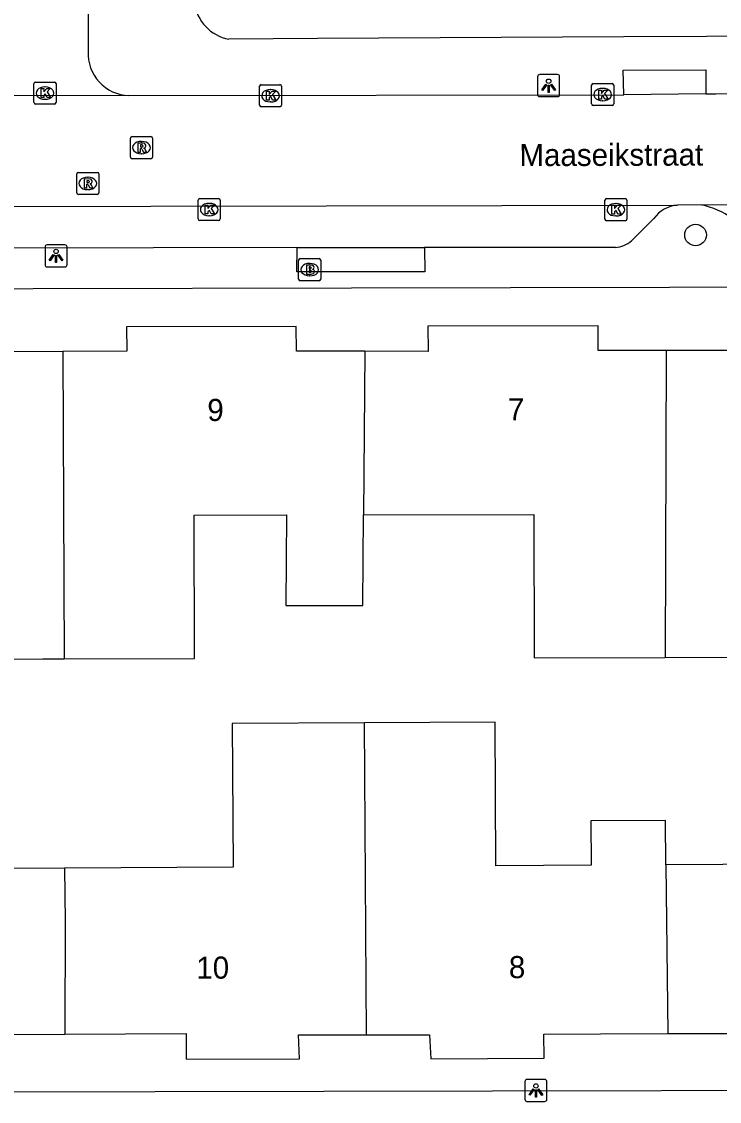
# Model space of a CAD drawing. Extents: x 160732 to 162105, y 387428 to 388479.
# Drawn here: x 161081.77 to 161113.37, y 387807 to 387855.88 of the extents above; entities that cross this region are included whole.
import ezdxf

# ---------------------------------------------------------------- set-up
doc = ezdxf.new("R2010")
doc.units = 0
for name, color, linetype in [('IMGEO_Boom', 7, 'Continuous'), ('IMGEO_Brandkraan', 7, 'Continuous'), ('IMGEO_Kolk', 7, 'Continuous'), ('IMGEO_Lichtpunt', 7, 'Continuous'), ('IMGEO_Muur', 7, 'Continuous'), ('IMGEO_Openbare_ruimte_label', 7, 'Continuous'), ('IMGEO_Pand', 7, 'Continuous'), ('IMGEO_Pand_nummerreeks', 7, 'Continuous'), ('IMGEO_Rijbaan_lokaal_open', 7, 'Continuous'), ('IMGEO_Rioolput', 7, 'Continuous'), ('IMGEO_Voetpad_open', 7, 'Continuous')]:
    doc.layers.add(name, color=color, linetype=linetype)

msp = doc.modelspace()

# ---------------------------------------------------------------- linework, layer by layer
at = {"layer": 'IMGEO_Boom'}
msp.add_circle((161112.293, 387846.22), 0.489, dxfattribs=at)
at = {"layer": 'IMGEO_Brandkraan'}
for p, q in [((161094.316, 387844.226), (161094.316, 387845.078)), ((161094.391, 387845.152), (161095.243, 387845.152)), ((161094.804, 387844.932), (161094.829, 387844.932)), ((161095.317, 387845.078), (161095.317, 387844.226)), ((161094.827, 387844.372), (161094.802, 387844.372)), ((161095.243, 387844.152), (161094.391, 387844.152))]:
    msp.add_line(p, q, dxfattribs=at)
for points in [[(161094.316, 387844.226), (161094.316, 387845.078)], [(161094.391, 387845.152), (161095.243, 387845.152)], [(161094.664, 387844.852), (161094.664, 387844.452), (161094.877, 387844.452)], [(161094.895, 387844.852), (161094.664, 387844.852)], [(161094.843, 387844.771), (161094.789, 387844.771), (161094.789, 387844.695)], [(161095.317, 387845.078), (161095.317, 387844.226)], [(161094.789, 387844.695), (161094.842, 387844.695)], [(161094.851, 387844.619), (161094.789, 387844.619), (161094.789, 387844.538)], [(161094.789, 387844.538), (161094.851, 387844.538)], [(161095.243, 387844.152), (161094.391, 387844.152)]]:
    msp.add_lwpolyline(points, dxfattribs=at)
for centre, radius, start, end in [((161094.393, 387845.076), 0.0765, 91.552, 178.448), ((161094.393, 387845.076), 0.0765, 91.552, 178.448), ((161094.844, 387844.733), 0.0379, 267.8285, 90.9355), ((161094.899, 387844.707), 0.145, 59.4692, 91.5367), ((161094.924, 387844.754), 0.0922, 285.5137, 58.1501), ((161095.241, 387845.076), 0.0765, 1.552, 88.448), ((161095.241, 387845.076), 0.0765, 1.552, 88.448), ((161094.852, 387844.578), 0.0404, 269.8759, 90.5077), ((161094.883, 387844.703), 0.251, 268.6676, 293.5347), ((161094.929, 387844.562), 0.105, 301.3115, 78.989), ((161094.393, 387844.228), 0.0765, 181.552, 268.448), ((161094.393, 387844.228), 0.0765, 181.552, 268.448), ((161095.241, 387844.228), 0.0765, 271.552, 358.448), ((161095.241, 387844.228), 0.0765, 271.552, 358.448)]:
    msp.add_arc(centre, radius, start, end, dxfattribs=at)
for centre, major_axis, ratio, start_param, end_param in [((161094.803, 387844.652), (-0.387, 0.002), 0.722429, 4.712389, 7.853982), ((161094.828, 387844.652), (-0.39, 0.002), 0.717154, 1.570796, 4.712389)]:
    msp.add_ellipse(centre, major_axis=major_axis, ratio=ratio, start_param=start_param, end_param=end_param, dxfattribs=at)
at = {"layer": 'IMGEO_Kolk'}
for p, q in [((161082.329, 387852.219), (161082.329, 387853.071)), ((161082.404, 387853.145), (161083.256, 387853.145)), ((161083.33, 387853.071), (161083.33, 387852.219)), ((161107.659, 387853.076), (161108.511, 387853.076)), ((161082.817, 387852.925), (161082.842, 387852.925)), ((161092.543, 387852.099), (161092.543, 387852.951)), ((161092.618, 387853.025), (161093.47, 387853.025)), ((161093.031, 387852.805), (161093.056, 387852.805)), ((161093.544, 387852.951), (161093.544, 387852.099)), ((161107.584, 387852.15), (161107.584, 387853.002)), ((161108.072, 387852.856), (161108.097, 387852.856)), ((161108.585, 387853.002), (161108.585, 387852.15)), ((161083.256, 387852.145), (161082.404, 387852.145)), ((161082.84, 387852.365), (161082.815, 387852.365)), ((161093.054, 387852.245), (161093.029, 387852.245)), ((161108.095, 387852.296), (161108.07, 387852.296)), ((161093.47, 387852.025), (161092.618, 387852.025)), ((161108.511, 387852.076), (161107.659, 387852.076)), ((161089.764, 387846.945), (161089.764, 387847.797)), ((161089.839, 387847.871), (161090.691, 387847.871)), ((161090.765, 387847.797), (161090.765, 387846.945)), ((161108.184, 387846.939), (161108.184, 387847.791)), ((161108.259, 387847.865), (161109.111, 387847.865)), ((161109.185, 387847.791), (161109.185, 387846.939)), ((161090.252, 387847.651), (161090.277, 387847.651)), ((161108.672, 387847.645), (161108.697, 387847.645)), ((161090.691, 387846.871), (161089.839, 387846.871)), ((161090.275, 387847.091), (161090.25, 387847.091)), ((161109.111, 387846.865), (161108.259, 387846.865)), ((161108.695, 387847.085), (161108.67, 387847.085))]:
    msp.add_line(p, q, dxfattribs=at)
for points in [[(161082.329, 387852.219), (161082.329, 387853.071)], [(161082.404, 387853.145), (161083.256, 387853.145)], [(161083.33, 387853.071), (161083.33, 387852.219)], [(161107.659, 387853.076), (161108.511, 387853.076)], [(161082.65, 387852.845), (161082.773, 387852.845), (161082.773, 387852.694), (161082.903, 387852.845), (161083.067, 387852.845), (161082.921, 387852.694), (161083.074, 387852.445), (161082.922, 387852.445), (161082.837, 387852.609), (161082.773, 387852.542), (161082.773, 387852.445), (161082.65, 387852.445), (161082.65, 387852.845)], [(161092.543, 387852.099), (161092.543, 387852.951)], [(161092.618, 387853.025), (161093.47, 387853.025)], [(161092.864, 387852.725), (161092.987, 387852.725), (161092.987, 387852.574), (161093.117, 387852.725), (161093.281, 387852.725), (161093.135, 387852.574), (161093.288, 387852.325), (161093.136, 387852.325), (161093.051, 387852.489), (161092.987, 387852.422), (161092.987, 387852.325), (161092.864, 387852.325), (161092.864, 387852.725)], [(161093.544, 387852.951), (161093.544, 387852.099)], [(161107.584, 387852.15), (161107.584, 387853.002)], [(161107.905, 387852.776), (161108.028, 387852.776), (161108.028, 387852.625), (161108.158, 387852.776), (161108.322, 387852.776), (161108.176, 387852.625), (161108.329, 387852.376), (161108.177, 387852.376), (161108.092, 387852.54), (161108.028, 387852.473), (161108.028, 387852.376), (161107.905, 387852.376), (161107.905, 387852.776)], [(161108.585, 387853.002), (161108.585, 387852.15)], [(161083.256, 387852.145), (161082.404, 387852.145)], [(161093.47, 387852.025), (161092.618, 387852.025)], [(161108.511, 387852.076), (161107.659, 387852.076)], [(161089.764, 387846.945), (161089.764, 387847.797)], [(161089.839, 387847.871), (161090.691, 387847.871)], [(161090.765, 387847.797), (161090.765, 387846.945)], [(161108.184, 387846.939), (161108.184, 387847.791)], [(161108.259, 387847.865), (161109.111, 387847.865)], [(161109.185, 387847.791), (161109.185, 387846.939)], [(161090.085, 387847.571), (161090.208, 387847.571), (161090.208, 387847.42), (161090.338, 387847.571), (161090.502, 387847.571), (161090.356, 387847.42), (161090.509, 387847.171), (161090.357, 387847.171), (161090.272, 387847.335), (161090.208, 387847.268), (161090.208, 387847.171), (161090.085, 387847.171), (161090.085, 387847.571)], [(161108.505, 387847.565), (161108.628, 387847.565), (161108.628, 387847.414), (161108.758, 387847.565), (161108.922, 387847.565), (161108.776, 387847.414), (161108.929, 387847.165), (161108.777, 387847.165), (161108.692, 387847.329), (161108.628, 387847.262), (161108.628, 387847.165), (161108.505, 387847.165), (161108.505, 387847.565)], [(161090.691, 387846.871), (161089.839, 387846.871)], [(161109.111, 387846.865), (161108.259, 387846.865)]]:
    msp.add_lwpolyline(points, dxfattribs=at)
for centre, start, end in [((161082.406, 387853.069), 91.552, 178.448), ((161082.406, 387853.069), 91.552, 178.448), ((161083.254, 387853.069), 1.552, 88.448), ((161083.254, 387853.069), 1.552, 88.448), ((161107.661, 387853), 91.552, 178.448), ((161107.661, 387853), 91.552, 178.448), ((161108.509, 387853), 1.552, 88.448), ((161108.509, 387853), 1.552, 88.448), ((161092.62, 387852.949), 91.552, 178.448), ((161092.62, 387852.949), 91.552, 178.448), ((161093.468, 387852.949), 1.552, 88.448), ((161093.468, 387852.949), 1.552, 88.448), ((161082.406, 387852.221), 181.552, 268.448), ((161082.406, 387852.221), 181.552, 268.448), ((161083.254, 387852.221), 271.552, 358.448), ((161083.254, 387852.221), 271.552, 358.448), ((161092.62, 387852.101), 181.552, 268.448), ((161092.62, 387852.101), 181.552, 268.448), ((161093.468, 387852.101), 271.552, 358.448), ((161093.468, 387852.101), 271.552, 358.448), ((161107.661, 387852.152), 181.552, 268.448), ((161107.661, 387852.152), 181.552, 268.448), ((161108.509, 387852.152), 271.552, 358.448), ((161108.509, 387852.152), 271.552, 358.448), ((161089.841, 387847.795), 91.552, 178.448), ((161089.841, 387847.795), 91.552, 178.448), ((161090.689, 387847.795), 1.552, 88.448), ((161090.689, 387847.795), 1.552, 88.448), ((161108.261, 387847.789), 91.552, 178.448), ((161108.261, 387847.789), 91.552, 178.448), ((161109.109, 387847.789), 1.552, 88.448), ((161109.109, 387847.789), 1.552, 88.448), ((161089.841, 387846.947), 181.552, 268.448), ((161089.841, 387846.947), 181.552, 268.448), ((161090.689, 387846.947), 271.552, 358.448), ((161090.689, 387846.947), 271.552, 358.448), ((161108.261, 387846.941), 181.552, 268.448), ((161108.261, 387846.941), 181.552, 268.448), ((161109.109, 387846.941), 271.552, 358.448), ((161109.109, 387846.941), 271.552, 358.448)]:
    msp.add_arc(centre, 0.0765, start, end, dxfattribs=at)
for centre, major_axis, ratio, start_param, end_param in [((161082.816, 387852.645), (-0.387, 0.002), 0.722429, 4.712389, 7.853982), ((161082.841, 387852.645), (-0.39, 0.002), 0.717154, 1.570796, 4.712389), ((161093.03, 387852.525), (-0.387, 0.002), 0.722429, 4.712389, 7.853982), ((161093.055, 387852.525), (-0.39, 0.002), 0.717154, 1.570796, 4.712389), ((161108.071, 387852.576), (-0.387, 0.002), 0.722429, 4.712389, 7.853982), ((161108.096, 387852.576), (-0.39, 0.002), 0.717154, 1.570796, 4.712389), ((161090.251, 387847.371), (-0.387, 0.002), 0.722429, 4.712389, 7.853982), ((161090.276, 387847.371), (-0.39, 0.002), 0.717154, 1.570796, 4.712389), ((161108.671, 387847.365), (-0.387, 0.002), 0.722429, 4.712389, 7.853982), ((161108.696, 387847.365), (-0.39, 0.002), 0.717154, 1.570796, 4.712389)]:
    msp.add_ellipse(centre, major_axis=major_axis, ratio=ratio, start_param=start_param, end_param=end_param, dxfattribs=at)
at = {"layer": 'IMGEO_Lichtpunt'}
for p, q in [((161105.141, 387853.384), (161105.141, 387852.577)), ((161105.141, 387853.384), (161105.141, 387852.577)), ((161106.043, 387853.479), (161105.235, 387853.479)), ((161106.043, 387853.479), (161105.235, 387853.479)), ((161106.137, 387852.577), (161106.137, 387853.384)), ((161106.137, 387852.577), (161106.137, 387853.384)), ((161105.235, 387852.483), (161106.043, 387852.483)), ((161105.235, 387852.483), (161106.043, 387852.483)), ((161083.731, 387845.774), (161082.923, 387845.774)), ((161083.731, 387845.774), (161082.923, 387845.774)), ((161082.829, 387845.679), (161082.829, 387844.872)), ((161082.829, 387845.679), (161082.829, 387844.872)), ((161083.825, 387844.872), (161083.825, 387845.679)), ((161083.825, 387844.872), (161083.825, 387845.679)), ((161082.923, 387844.778), (161083.731, 387844.778)), ((161082.923, 387844.778), (161083.731, 387844.778)), ((161104.563, 387807.899), (161104.563, 387807.092)), ((161104.563, 387807.899), (161104.563, 387807.092)), ((161105.465, 387807.994), (161104.657, 387807.994)), ((161105.465, 387807.994), (161104.657, 387807.994)), ((161105.559, 387807.092), (161105.559, 387807.899)), ((161105.559, 387807.092), (161105.559, 387807.899)), ((161104.657, 387806.998), (161105.465, 387806.998)), ((161104.657, 387806.998), (161105.465, 387806.998))]:
    msp.add_line(p, q, dxfattribs=at)
for points in [[(161105.515, 387853.048), (161105.554, 387853.02), (161105.366, 387852.758), (161105.328, 387852.785), (161105.515, 387853.048)], [(161105.617, 387853), (161105.664, 387853), (161105.664, 387852.678), (161105.617, 387852.678), (161105.617, 387853)], [(161105.727, 387853.02), (161105.765, 387853.047), (161105.952, 387852.785), (161105.913, 387852.757), (161105.727, 387853.02)], [(161083.203, 387845.343), (161083.242, 387845.315), (161083.054, 387845.053), (161083.016, 387845.08), (161083.203, 387845.343)], [(161083.305, 387845.295), (161083.352, 387845.295), (161083.352, 387844.973), (161083.305, 387844.973), (161083.305, 387845.295)], [(161083.415, 387845.315), (161083.453, 387845.342), (161083.64, 387845.08), (161083.601, 387845.052), (161083.415, 387845.315)], [(161104.937, 387807.563), (161104.976, 387807.535), (161104.788, 387807.273), (161104.75, 387807.3), (161104.937, 387807.563)], [(161105.039, 387807.515), (161105.086, 387807.515), (161105.086, 387807.193), (161105.039, 387807.193), (161105.039, 387807.515)], [(161105.149, 387807.535), (161105.187, 387807.562), (161105.374, 387807.3), (161105.335, 387807.272), (161105.149, 387807.535)]]:
    msp.add_lwpolyline(points, dxfattribs=at)
for centre in [(161105.64, 387853.182), (161083.328, 387845.477), (161105.062, 387807.697)]:
    msp.add_circle(centre, 0.0994, dxfattribs=at)
for centre, start, end in [((161105.235, 387853.384), 90, 180), ((161105.235, 387853.384), 90, 180), ((161106.043, 387853.384), 0, 90), ((161106.043, 387853.384), 0, 90), ((161105.235, 387852.577), 180, 270), ((161105.235, 387852.577), 180, 270), ((161106.043, 387852.577), 270, 0), ((161106.043, 387852.577), 270, 360), ((161082.923, 387845.679), 90, 180), ((161082.923, 387845.679), 90, 180), ((161083.731, 387845.679), 0, 90), ((161083.731, 387845.679), 0, 90), ((161082.923, 387844.872), 180, 270), ((161082.923, 387844.872), 180, 270), ((161083.731, 387844.872), 270, 0), ((161083.731, 387844.872), 270, 360), ((161104.657, 387807.899), 90, 180), ((161104.657, 387807.899), 90, 180), ((161105.465, 387807.899), 0, 90), ((161105.465, 387807.899), 0, 90), ((161104.657, 387807.092), 180, 270), ((161104.657, 387807.092), 180, 270), ((161105.465, 387807.092), 270, 0), ((161105.465, 387807.092), 270, 360)]:
    msp.add_arc(centre, 0.0946, start, end, dxfattribs=at)
at = {"layer": 'IMGEO_Muur'}
msp.add_lwpolyline([(161109.047, 387855.187), (161095.167, 387855.112)], dxfattribs=at)
at = {"layer": 'IMGEO_Pand'}
for points in [[(161083.641, 387840.952), (161080.565, 387840.938), (161080.561, 387842.057), (161072.873, 387842.027), (161072.889, 387840.898), (161067.316, 387840.96)], [(161097.314, 387840.957), (161094.214, 387840.964), (161094.21, 387842.083), (161086.523, 387842.066), (161086.529, 387840.966), (161083.641, 387840.952)], [(161110.963, 387840.989), (161107.881, 387840.993), (161107.877, 387842.112), (161100.174, 387842.098), (161100.175, 387840.95), (161097.314, 387840.957)], [(161124.457, 387841.008), (161121.499, 387840.997), (161121.495, 387842.116), (161113.823, 387842.119), (161113.881, 387840.985), (161110.963, 387840.989)], [(161083.641, 387840.952), (161083.692, 387827.037)], [(161097.314, 387840.957), (161097.251, 387833.552)], [(161110.963, 387840.989), (161110.92, 387827.092)], [(161067.402, 387833.573), (161073.021, 387833.503), (161077.712, 387833.512), (161077.725, 387827.024), (161082.725, 387827.035), (161083.692, 387827.037)], [(161083.692, 387827.037), (161089.603, 387827.049), (161089.589, 387833.536), (161093.767, 387833.545), (161093.732, 387829.447), (161097.216, 387829.454), (161097.251, 387833.552)], [(161097.251, 387833.552), (161104.971, 387833.568), (161104.984, 387827.08), (161110.92, 387827.092)], [(161110.92, 387827.092), (161116.862, 387827.104), (161116.848, 387833.591), (161121.445, 387833.601), (161121.465, 387831.499), (161124.546, 387831.506), (161124.526, 387833.607)], [(161083.704, 387817.561), (161075.975, 387817.52), (161075.94, 387824.019), (161074.8, 387824.013), (161069.8, 387823.986), (161069.802, 387823.69), (161069.874, 387809.997), (161072.987, 387809.977), (161073, 387808.878), (161078.167, 387808.897), (161078.146, 387810.016), (161080.688, 387810.027), (161083.726, 387810.041)], [(161097.299, 387824.134), (161091.311, 387824.102), (161091.345, 387817.602), (161083.704, 387817.561)], [(161110.953, 387817.707), (161110.93, 387819.717), (161107.549, 387819.699), (161107.56, 387817.689), (161103.246, 387817.666), (161103.211, 387824.165), (161097.299, 387824.134)], [(161097.39, 387810.005), (161097.299, 387824.134)], [(161124.542, 387824.206), (161118.662, 387824.212), (161118.696, 387817.748), (161110.953, 387817.707)], [(161083.704, 387817.561), (161083.735, 387815.163), (161083.726, 387810.041)], [(161110.953, 387817.707), (161111.042, 387810.066)], [(161083.726, 387810.041), (161089.214, 387810.066), (161089.214, 387810.012), (161089.219, 387808.917), (161094.36, 387808.921), (161094.302, 387810.004), (161097.39, 387810.005)], [(161097.39, 387810.005), (161100.248, 387810.005), (161100.306, 387808.925), (161105.436, 387808.961), (161105.422, 387810.045), (161107.982, 387810.054), (161111.042, 387810.066)], [(161111.042, 387810.066), (161113.951, 387810.077), (161116.503, 387810.086), (161116.515, 387808.964), (161121.645, 387808.993), (161121.615, 387810.07), (161124.526, 387810.079)]]:
    msp.add_lwpolyline(points, dxfattribs=at)
at = {"layer": 'IMGEO_Rijbaan_lokaal_open'}
for points in [[(161112.762, 387852.617), (161109.039, 387852.562)], [(161112.762, 387852.617), (161113.214, 387852.617), (161148.349, 387852.658)], [(161086.621, 387852.533), (161064.109, 387852.517)], [(161086.621, 387852.533), (161109.039, 387852.562)], [(161071.693, 387847.488), (161111.468, 387847.576)], [(161112.55, 387847.578), (161111.468, 387847.576)], [(161112.55, 387847.578), (161147.649, 387847.619)], [(161150.129, 387807.441), (161148.946, 387807.558), (161072.521, 387807.397)]]:
    msp.add_lwpolyline(points, dxfattribs=at)
at = {"layer": 'IMGEO_Rioolput'}
for p, q in [((161086.773, 387850.675), (161087.625, 387850.675)), ((161086.698, 387849.749), (161086.698, 387850.601)), ((161087.186, 387850.455), (161087.211, 387850.455)), ((161087.699, 387850.601), (161087.699, 387849.749)), ((161087.625, 387849.675), (161086.773, 387849.675)), ((161087.209, 387849.895), (161087.184, 387849.895)), ((161084.267, 387848.13), (161084.267, 387848.982)), ((161084.342, 387849.056), (161085.194, 387849.056)), ((161084.755, 387848.836), (161084.78, 387848.836)), ((161085.268, 387848.982), (161085.268, 387848.13)), ((161084.778, 387848.276), (161084.753, 387848.276)), ((161085.194, 387848.056), (161084.342, 387848.056))]:
    msp.add_line(p, q, dxfattribs=at)
for points in [[(161086.773, 387850.675), (161087.625, 387850.675)], [(161086.698, 387849.749), (161086.698, 387850.601)], [(161087.287, 387850.373), (161087.035, 387850.375), (161087.035, 387849.975)], [(161087.035, 387849.975), (161087.159, 387849.975), (161087.159, 387850.137), (161087.17, 387850.137)], [(161087.213, 387850.294), (161087.159, 387850.294), (161087.159, 387850.213)], [(161087.159, 387850.213), (161087.211, 387850.213)], [(161087.699, 387850.601), (161087.699, 387849.749)], [(161087.625, 387849.675), (161086.773, 387849.675)], [(161087.217, 387850.108), (161087.288, 387849.975), (161087.428, 387849.975), (161087.363, 387850.101)], [(161084.267, 387848.13), (161084.267, 387848.982)], [(161084.342, 387849.056), (161085.194, 387849.056)], [(161084.856, 387848.754), (161084.604, 387848.756), (161084.604, 387848.356)], [(161084.782, 387848.675), (161084.728, 387848.675), (161084.728, 387848.594)], [(161085.268, 387848.982), (161085.268, 387848.13)], [(161084.604, 387848.356), (161084.728, 387848.356), (161084.728, 387848.518), (161084.739, 387848.518)], [(161084.728, 387848.594), (161084.78, 387848.594)], [(161084.786, 387848.489), (161084.857, 387848.356), (161084.997, 387848.356), (161084.932, 387848.482)], [(161085.194, 387848.056), (161084.342, 387848.056)]]:
    msp.add_lwpolyline(points, dxfattribs=at)
for centre, radius, start, end in [((161086.775, 387850.599), 0.0765, 91.552, 178.448), ((161086.775, 387850.599), 0.0765, 91.552, 178.448), ((161087.623, 387850.599), 0.0765, 1.552, 88.448), ((161087.623, 387850.599), 0.0765, 1.552, 88.448), ((161087.169, 387850.084), 0.0533, 26.0293, 88.6989), ((161087.195, 387850.402), 0.19, 274.7715, 282.9687), ((161087.219, 387850.198), 0.0964, 77.0061, 93.1865), ((161087.233, 387850.255), 0.0378, 276.6634, 79.6772), ((161087.286, 387850.263), 0.109, 350.3612, 89.416), ((161087.284, 387850.263), 0.112, 277.5842, 350.9817), ((161087.268, 387850.048), 0.108, 29.5134, 73.7905), ((161086.775, 387849.751), 0.0765, 181.552, 268.448), ((161086.775, 387849.751), 0.0765, 181.552, 268.448), ((161087.623, 387849.751), 0.0765, 271.552, 358.448), ((161087.623, 387849.751), 0.0765, 271.552, 358.448), ((161084.344, 387848.98), 0.0765, 91.552, 178.448), ((161084.344, 387848.98), 0.0765, 91.552, 178.448), ((161084.788, 387848.579), 0.0964, 77.0061, 93.1865), ((161084.802, 387848.636), 0.0378, 276.6634, 79.6772), ((161084.855, 387848.644), 0.109, 350.3612, 89.416), ((161085.192, 387848.98), 0.0765, 1.552, 88.448), ((161085.192, 387848.98), 0.0765, 1.552, 88.448), ((161084.738, 387848.465), 0.0533, 26.0293, 88.6989), ((161084.764, 387848.783), 0.19, 274.7715, 282.9687), ((161084.853, 387848.644), 0.112, 277.5842, 350.9817), ((161084.837, 387848.429), 0.108, 29.5134, 73.7905), ((161084.344, 387848.132), 0.0765, 181.552, 268.448), ((161084.344, 387848.132), 0.0765, 181.552, 268.448), ((161085.192, 387848.132), 0.0765, 271.552, 358.448), ((161085.192, 387848.132), 0.0765, 271.552, 358.448)]:
    msp.add_arc(centre, radius, start, end, dxfattribs=at)
for centre, major_axis, ratio, start_param, end_param in [((161087.185, 387850.175), (-0.387, 0.002), 0.722429, 4.712389, 7.853982), ((161087.21, 387850.175), (-0.39, 0.002), 0.717154, 1.570796, 4.712389), ((161084.754, 387848.556), (-0.387, 0.002), 0.722429, 4.712389, 7.853982), ((161084.779, 387848.556), (-0.39, 0.002), 0.717154, 1.570796, 4.712389)]:
    msp.add_ellipse(centre, major_axis=major_axis, ratio=ratio, start_param=start_param, end_param=end_param, dxfattribs=at)
at = {"layer": 'IMGEO_Voetpad_open'}
for points in [[(161084.771, 387858.311), (161084.781, 387854.534)], [(161152.485, 387855.226), (161112.79, 387855.204), (161109.047, 387855.187), (161095.167, 387855.112), (161091.158, 387855.088)], [(161109.039, 387852.562), (161109.019, 387853.689), (161112.762, 387853.691), (161112.762, 387852.617)], [(161110.402, 387846.972), (161109.387, 387845.956)], [(161094.25, 387845.653), (161074.718, 387845.605)], [(161100.017, 387845.66), (161100.026, 387844.558), (161094.24, 387844.546), (161094.25, 387845.653)], [(161094.25, 387845.653), (161100.017, 387845.66)], [(161108.662, 387845.661), (161100.017, 387845.66)], [(161067.871, 387843.768), (161154.339, 387843.946)]]:
    msp.add_lwpolyline(points, dxfattribs=at)
for centre, radius, start, end in [((161091.489, 387856.961), 1.902, 186.7614, 259.9879), ((161086.689, 387854.442), 1.91, 177.2439, 267.9557), ((161111.628, 387846.05), 1.534, 95.9986, 143.0735), ((161111.936, 387844.274), 3.361, 52.8634, 79.4749), ((161108.642, 387846.748), 1.087, 271.0414, 313.241)]:
    msp.add_arc(centre, radius, start, end, dxfattribs=at)

# ---------------------------------------------------------------- texts
at = {"layer": 'IMGEO_Openbare_ruimte_label'}
msp.add_text('Maaseikstraat', height=1, rotation=0.1719, dxfattribs=at).set_placement((161104.317, 387849.337))
at = {"layer": 'IMGEO_Pand_nummerreeks'}
for s, rotation, p in [('9', 0.1203, (161090.181, 387837.799)), ('7', 0.1231, (161103.796, 387837.828)), ('10', 0.1031, (161089.681, 387812.552)), ('8', 0.1031, (161103.838, 387812.577))]:
    msp.add_text(s, height=1, rotation=rotation, dxfattribs=at).set_placement(p)

doc.saveas('drawing.dxf')
